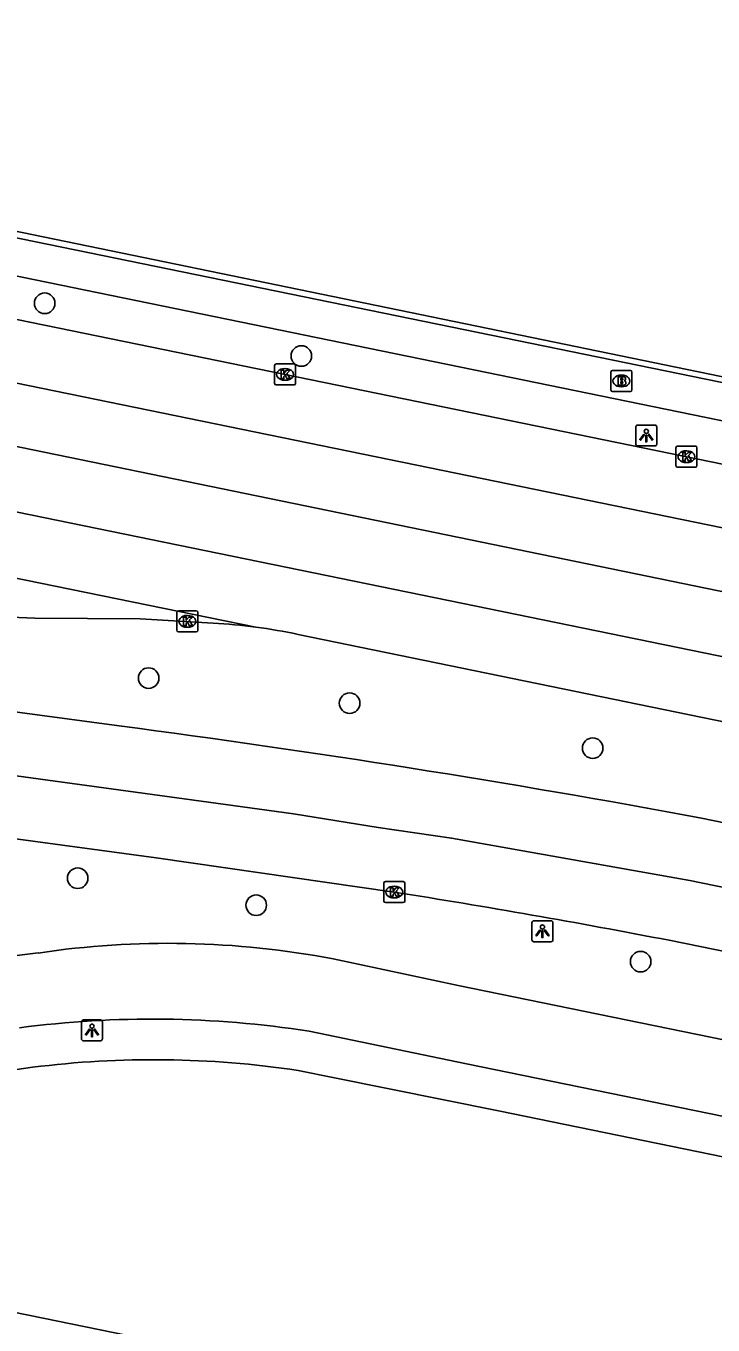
# Model space of a CAD drawing. Extents: x 157692 to 159670, y 381454 to 383289.
# Drawn here: x 157999.9 to 158032.6, y 382186.1 to 382247.9 of the extents above; entities that cross this region are included whole.
import ezdxf

# ---------------------------------------------------------------- set-up
doc = ezdxf.new("R2010")
doc.units = 0
for name, color, linetype in [('IMGEO_Boom', 7, 'Continuous'), ('IMGEO_Brandkraan', 7, 'Continuous'), ('IMGEO_Fietspad_gesloten', 7, 'Continuous'), ('IMGEO_Grasland_overig', 7, 'Continuous'), ('IMGEO_Hek', 7, 'Continuous'), ('IMGEO_Kolk', 7, 'Continuous'), ('IMGEO_Lichtpunt', 7, 'Continuous'), ('IMGEO_Pand', 7, 'Continuous'), ('IMGEO_Rijbaan_regionaal_gesloten', 7, 'Continuous'), ('IMGEO_Voetpad_open', 7, 'Continuous')]:
    doc.layers.add(name, color=color, linetype=linetype)

msp = doc.modelspace()

# ---------------------------------------------------------------- linework, layer by layer
at = {"layer": 'IMGEO_Boom'}
for centre in [(158000.768, 382234.69), (158012.983, 382232.183), (158005.715, 382216.851), (158015.28, 382215.658), (158026.851, 382213.517), (158002.339, 382207.327), (158010.835, 382206.041), (158029.131, 382203.357)]:
    msp.add_circle(centre, 0.489, dxfattribs=at)
at = {"layer": 'IMGEO_Brandkraan'}
for p, q in [((158027.716, 382230.566), (158027.716, 382231.418)), ((158027.791, 382231.492), (158028.643, 382231.492)), ((158028.204, 382231.272), (158028.229, 382231.272)), ((158028.717, 382231.418), (158028.717, 382230.566)), ((158028.643, 382230.492), (158027.791, 382230.492)), ((158028.227, 382230.712), (158028.202, 382230.712))]:
    msp.add_line(p, q, dxfattribs=at)
for points in [[(158027.716, 382230.566), (158027.716, 382231.418)], [(158027.791, 382231.492), (158028.643, 382231.492)], [(158028.064, 382231.192), (158028.064, 382230.792), (158028.277, 382230.792)], [(158028.295, 382231.192), (158028.064, 382231.192)], [(158028.243, 382231.111), (158028.189, 382231.111), (158028.189, 382231.035)], [(158028.189, 382231.035), (158028.242, 382231.035)], [(158028.251, 382230.959), (158028.189, 382230.959), (158028.189, 382230.878)], [(158028.717, 382231.418), (158028.717, 382230.566)], [(158028.643, 382230.492), (158027.791, 382230.492)], [(158028.189, 382230.878), (158028.251, 382230.878)]]:
    msp.add_lwpolyline(points, dxfattribs=at)
for centre, radius, start, end in [((158027.793, 382231.416), 0.0765, 91.55205, 178.44795), ((158027.793, 382231.416), 0.0765, 91.55205, 178.44795), ((158028.244, 382231.073), 0.0379, 267.82845, 90.93552), ((158028.252, 382230.918), 0.0404, 269.87594, 90.50774), ((158028.299, 382231.047), 0.145, 59.4692, 91.53667), ((158028.324, 382231.094), 0.0922, 285.51372, 58.15012), ((158028.329, 382230.902), 0.105, 301.31148, 78.98903), ((158028.641, 382231.416), 0.0765, 1.55205, 88.44795), ((158028.641, 382231.416), 0.0765, 1.55205, 88.44795), ((158027.793, 382230.568), 0.0765, 181.55205, 268.44795), ((158027.793, 382230.568), 0.0765, 181.55205, 268.44795), ((158028.283, 382231.043), 0.251, 268.66757, 293.53466), ((158028.641, 382230.568), 0.0765, 271.55205, 358.44795), ((158028.641, 382230.568), 0.0765, 271.55205, 358.44795)]:
    msp.add_arc(centre, radius, start, end, dxfattribs=at)
for centre, major_axis, ratio, start_param, end_param in [((158028.203, 382230.992), (-0.387, 0.002), 0.722429, 4.712389, 7.853982), ((158028.228, 382230.992), (-0.39, 0.002), 0.717154, 1.570796, 4.712389)]:
    msp.add_ellipse(centre, major_axis=major_axis, ratio=ratio, start_param=start_param, end_param=end_param, dxfattribs=at)
at = {"layer": 'IMGEO_Fietspad_gesloten'}
for points in [[(158000.456, 382203.768), (157995.639, 382203.176)], [(158066.125, 382192.817), (158063.916, 382193.327), (158020.454, 382202.224), (158014.502, 382203.488)], [(158013.35, 382200.046), (158020.838, 382198.499), (158147.882, 382172.494)]]:
    msp.add_lwpolyline(points, dxfattribs=at)
for centre, radius, start, end in [((158006.656, 382162.337), 41.892, 79.20508, 98.5109), ((158005.888, 382152.031), 48.591, 81.16578, 97.47049)]:
    msp.add_arc(centre, radius, start, end, dxfattribs=at)
at = {"layer": 'IMGEO_Grasland_overig'}
msp.add_lwpolyline([(157893.686, 382278.441), (157908.345, 382268.167), (157916.848, 382263.754), (157928.758, 382257.878), (157939.464, 382250.486), (158076.245, 382222.292), (158077.524, 382222.097), (158103.667, 382210.061)], dxfattribs=at)
at = {"layer": 'IMGEO_Hek'}
msp.add_lwpolyline([(158076.245, 382222.292), (157939.464, 382250.486), (157928.758, 382257.878), (157916.848, 382263.754)], dxfattribs=at)
at = {"layer": 'IMGEO_Kolk'}
for p, q in [((158011.707, 382230.877), (158011.707, 382231.729)), ((158011.782, 382231.803), (158012.634, 382231.803)), ((158012.195, 382231.583), (158012.22, 382231.583)), ((158012.708, 382231.729), (158012.708, 382230.877)), ((158012.218, 382231.023), (158012.193, 382231.023)), ((158012.634, 382230.803), (158011.782, 382230.803)), ((158030.812, 382226.963), (158030.812, 382227.815)), ((158030.887, 382227.889), (158031.739, 382227.889)), ((158031.813, 382227.815), (158031.813, 382226.963)), ((158031.3, 382227.669), (158031.325, 382227.669)), ((158031.739, 382226.889), (158030.887, 382226.889)), ((158031.323, 382227.109), (158031.298, 382227.109)), ((158007.058, 382219.126), (158007.058, 382219.978)), ((158007.133, 382220.052), (158007.985, 382220.052)), ((158007.546, 382219.832), (158007.571, 382219.832)), ((158008.059, 382219.978), (158008.059, 382219.126)), ((158007.569, 382219.272), (158007.544, 382219.272)), ((158007.985, 382219.052), (158007.133, 382219.052)), ((158016.907, 382206.24), (158016.907, 382207.092)), ((158016.982, 382207.166), (158017.834, 382207.166)), ((158017.395, 382206.946), (158017.42, 382206.946)), ((158017.908, 382207.092), (158017.908, 382206.24)), ((158017.834, 382206.166), (158016.982, 382206.166)), ((158017.418, 382206.386), (158017.393, 382206.386))]:
    msp.add_line(p, q, dxfattribs=at)
for points in [[(158011.707, 382230.877), (158011.707, 382231.729)], [(158011.782, 382231.803), (158012.634, 382231.803)], [(158012.028, 382231.503), (158012.151, 382231.503), (158012.151, 382231.352), (158012.281, 382231.503), (158012.445, 382231.503), (158012.299, 382231.352), (158012.452, 382231.103), (158012.3, 382231.103), (158012.215, 382231.267), (158012.151, 382231.2), (158012.151, 382231.103), (158012.028, 382231.103), (158012.028, 382231.503)], [(158012.708, 382231.729), (158012.708, 382230.877)], [(158012.634, 382230.803), (158011.782, 382230.803)], [(158030.812, 382226.963), (158030.812, 382227.815)], [(158030.887, 382227.889), (158031.739, 382227.889)], [(158031.813, 382227.815), (158031.813, 382226.963)], [(158031.133, 382227.589), (158031.256, 382227.589), (158031.256, 382227.438), (158031.386, 382227.589), (158031.55, 382227.589), (158031.404, 382227.438), (158031.557, 382227.189), (158031.405, 382227.189), (158031.32, 382227.353), (158031.256, 382227.286), (158031.256, 382227.189), (158031.133, 382227.189), (158031.133, 382227.589)], [(158031.739, 382226.889), (158030.887, 382226.889)], [(158007.058, 382219.126), (158007.058, 382219.978)], [(158007.133, 382220.052), (158007.985, 382220.052)], [(158008.059, 382219.978), (158008.059, 382219.126)], [(158007.379, 382219.752), (158007.502, 382219.752), (158007.502, 382219.601), (158007.632, 382219.752), (158007.796, 382219.752), (158007.65, 382219.601), (158007.803, 382219.352), (158007.651, 382219.352), (158007.566, 382219.516), (158007.502, 382219.449), (158007.502, 382219.352), (158007.379, 382219.352), (158007.379, 382219.752)], [(158007.985, 382219.052), (158007.133, 382219.052)], [(158016.907, 382206.24), (158016.907, 382207.092)], [(158016.982, 382207.166), (158017.834, 382207.166)], [(158017.228, 382206.866), (158017.351, 382206.866), (158017.351, 382206.715), (158017.481, 382206.866), (158017.645, 382206.866), (158017.499, 382206.715), (158017.652, 382206.466), (158017.5, 382206.466), (158017.415, 382206.63), (158017.351, 382206.563), (158017.351, 382206.466), (158017.228, 382206.466), (158017.228, 382206.866)], [(158017.908, 382207.092), (158017.908, 382206.24)], [(158017.834, 382206.166), (158016.982, 382206.166)]]:
    msp.add_lwpolyline(points, dxfattribs=at)
for centre, start, end in [((158011.784, 382231.727), 91.55205, 178.44795), ((158011.784, 382231.727), 91.55205, 178.44795), ((158012.632, 382231.727), 1.55205, 88.44795), ((158012.632, 382231.727), 1.55205, 88.44795), ((158011.784, 382230.879), 181.55205, 268.44795), ((158011.784, 382230.879), 181.55205, 268.44795), ((158012.632, 382230.879), 271.55205, 358.44795), ((158012.632, 382230.879), 271.55205, 358.44795), ((158030.889, 382227.813), 91.55205, 178.44795), ((158030.889, 382227.813), 91.55205, 178.44795), ((158031.737, 382227.813), 1.55205, 88.44795), ((158031.737, 382227.813), 1.55205, 88.44795), ((158030.889, 382226.965), 181.55205, 268.44795), ((158030.889, 382226.965), 181.55205, 268.44795), ((158031.737, 382226.965), 271.55205, 358.44795), ((158031.737, 382226.965), 271.55205, 358.44795), ((158007.135, 382219.976), 91.55205, 178.44795), ((158007.135, 382219.976), 91.55205, 178.44795), ((158007.983, 382219.976), 1.55205, 88.44795), ((158007.983, 382219.976), 1.55205, 88.44795), ((158007.135, 382219.128), 181.55205, 268.44795), ((158007.135, 382219.128), 181.55205, 268.44795), ((158007.983, 382219.128), 271.55205, 358.44795), ((158007.983, 382219.128), 271.55205, 358.44795), ((158016.984, 382207.09), 91.55205, 178.44795), ((158016.984, 382207.09), 91.55205, 178.44795), ((158017.832, 382207.09), 1.55205, 88.44795), ((158017.832, 382207.09), 1.55205, 88.44795), ((158016.984, 382206.242), 181.55205, 268.44795), ((158016.984, 382206.242), 181.55205, 268.44795), ((158017.832, 382206.242), 271.55205, 358.44795), ((158017.832, 382206.242), 271.55205, 358.44795)]:
    msp.add_arc(centre, 0.0765, start, end, dxfattribs=at)
for centre, major_axis, ratio, start_param, end_param in [((158012.194, 382231.303), (-0.387, 0.002), 0.722429, 4.712389, 7.853982), ((158012.219, 382231.303), (-0.39, 0.002), 0.717154, 1.570796, 4.712389), ((158031.299, 382227.389), (-0.387, 0.002), 0.722429, 4.712389, 7.853982), ((158031.324, 382227.389), (-0.39, 0.002), 0.717154, 1.570796, 4.712389), ((158007.545, 382219.552), (-0.387, 0.002), 0.722429, 4.712389, 7.853982), ((158007.57, 382219.552), (-0.39, 0.002), 0.717154, 1.570796, 4.712389), ((158017.394, 382206.666), (-0.387, 0.002), 0.722429, 4.712389, 7.853982), ((158017.419, 382206.666), (-0.39, 0.002), 0.717154, 1.570796, 4.712389)]:
    msp.add_ellipse(centre, major_axis=major_axis, ratio=ratio, start_param=start_param, end_param=end_param, dxfattribs=at)
at = {"layer": 'IMGEO_Lichtpunt'}
for p, q in [((158028.902, 382228.799), (158028.902, 382227.992)), ((158028.902, 382228.799), (158028.902, 382227.992)), ((158029.804, 382228.894), (158028.996, 382228.894)), ((158029.804, 382228.894), (158028.996, 382228.894)), ((158029.898, 382227.992), (158029.898, 382228.799)), ((158029.898, 382227.992), (158029.898, 382228.799)), ((158028.996, 382227.898), (158029.804, 382227.898)), ((158028.996, 382227.898), (158029.804, 382227.898)), ((158023.96, 382205.207), (158023.96, 382204.4)), ((158023.96, 382205.207), (158023.96, 382204.4)), ((158024.862, 382205.302), (158024.054, 382205.302)), ((158024.862, 382205.302), (158024.054, 382205.302)), ((158024.956, 382204.4), (158024.956, 382205.207)), ((158024.956, 382204.4), (158024.956, 382205.207)), ((158024.054, 382204.306), (158024.862, 382204.306)), ((158024.054, 382204.306), (158024.862, 382204.306)), ((158002.521, 382200.488), (158002.521, 382199.681)), ((158002.521, 382200.488), (158002.521, 382199.681)), ((158003.423, 382200.583), (158002.615, 382200.583)), ((158003.423, 382200.583), (158002.615, 382200.583)), ((158003.517, 382199.681), (158003.517, 382200.488)), ((158003.517, 382199.681), (158003.517, 382200.488)), ((158002.615, 382199.587), (158003.423, 382199.587)), ((158002.615, 382199.587), (158003.423, 382199.587))]:
    msp.add_line(p, q, dxfattribs=at)
for points in [[(158029.276, 382228.463), (158029.315, 382228.435), (158029.127, 382228.173), (158029.089, 382228.2), (158029.276, 382228.463)], [(158029.378, 382228.415), (158029.425, 382228.415), (158029.425, 382228.093), (158029.378, 382228.093), (158029.378, 382228.415)], [(158029.488, 382228.435), (158029.526, 382228.462), (158029.713, 382228.2), (158029.674, 382228.172), (158029.488, 382228.435)], [(158024.334, 382204.871), (158024.373, 382204.843), (158024.185, 382204.581), (158024.147, 382204.608), (158024.334, 382204.871)], [(158024.436, 382204.823), (158024.483, 382204.823), (158024.483, 382204.501), (158024.436, 382204.501), (158024.436, 382204.823)], [(158024.546, 382204.843), (158024.584, 382204.87), (158024.771, 382204.608), (158024.732, 382204.58), (158024.546, 382204.843)], [(158002.895, 382200.152), (158002.934, 382200.124), (158002.746, 382199.862), (158002.708, 382199.889), (158002.895, 382200.152)], [(158002.997, 382200.104), (158003.044, 382200.104), (158003.044, 382199.782), (158002.997, 382199.782), (158002.997, 382200.104)], [(158003.107, 382200.124), (158003.145, 382200.151), (158003.332, 382199.889), (158003.293, 382199.861), (158003.107, 382200.124)]]:
    msp.add_lwpolyline(points, dxfattribs=at)
for centre in [(158029.401, 382228.597), (158024.459, 382205.005), (158003.02, 382200.286)]:
    msp.add_circle(centre, 0.0994, dxfattribs=at)
for centre, start, end in [((158028.996, 382228.799), 90, 180), ((158028.996, 382228.799), 90, 180), ((158029.804, 382228.799), 0, 90), ((158029.804, 382228.799), 0, 90), ((158028.996, 382227.992), 180, 270), ((158028.996, 382227.992), 180, 270), ((158029.804, 382227.992), 270, 0), ((158029.804, 382227.992), 270, 360), ((158024.054, 382205.207), 90, 180), ((158024.054, 382205.207), 90, 180), ((158024.862, 382205.207), 0, 90), ((158024.862, 382205.207), 0, 90), ((158024.054, 382204.4), 180, 270), ((158024.054, 382204.4), 180, 270), ((158024.862, 382204.4), 270, 0), ((158024.862, 382204.4), 270, 360), ((158002.615, 382200.488), 90, 180), ((158002.615, 382200.488), 90, 180), ((158003.423, 382200.488), 0, 90), ((158003.423, 382200.488), 0, 90), ((158002.615, 382199.681), 180, 270), ((158002.615, 382199.681), 180, 270), ((158003.423, 382199.681), 270, 0), ((158003.423, 382199.681), 270, 360)]:
    msp.add_arc(centre, 0.0946, start, end, dxfattribs=at)
at = {"layer": 'IMGEO_Pand'}
msp.add_lwpolyline([(158125.007, 382160.95), (158000, 382186.53), (157994.77, 382187.6), (157994.924, 382188.242), (157979.752, 382191.371), (157976.517, 382175.795)], dxfattribs=at)
at = {"layer": 'IMGEO_Rijbaan_regionaal_gesloten'}
for points in [[(157946.89, 382244.694), (158071.725, 382219.098)], [(158086.264, 382213.087), (157933.406, 382244.416)], [(157932.141, 382241.702), (158099.184, 382207.368)], [(158343.515, 382152.527), (158327.525, 382155.488), (158318.888, 382157.281), (158300.095, 382161.181), (158268.722, 382167.572), (158256.931, 382169.996), (158249.098, 382171.701), (158237.46, 382174.557), (158225.893, 382177.689), (158214.463, 382180.529), (158188.034, 382186.098), (157930.794, 382238.814)], [(157929.435, 382235.902), (158010.817, 382219.277)], [(158008.786, 382219.466), (158005.318, 382219.673), (158000.291, 382219.697), (157992.3, 382220.036), (157990.292, 382220.285), (157988.102, 382220.697), (157928.091, 382233.019)], [(157925.243, 382226.645), (157933.19, 382224.57), (157944.252, 382221.934), (157952.268, 382220.278), (157960.705, 382218.534), (157972.663, 382216.316), (157984.656, 382214.298), (157988.349, 382213.708), (157992.778, 382213.101), (157996.273, 382212.623), (158008.566, 382210.941), (158012.613, 382210.388), (158016.646, 382209.742), (158020.135, 382209.234), (158024.234, 382208.503), (158031.467, 382207.214), (158206.473, 382171.3), (158336.056, 382144.815)], [(158012.828, 382218.933), (158142.514, 382192.31), (158170.978, 382186.516), (158185.711, 382183.483), (158196.081, 382181.334)], [(157991.181, 382216.341), (158004.32, 382214.58)], [(158017.408, 382206.666), (158006.068, 382208.301), (157994.094, 382209.916), (157993.669, 382209.969), (157987.907, 382210.788)], [(158032.032, 382210.191), (158142.008, 382187.625), (158169.033, 382182.066), (158195.166, 382176.727)], [(158059.599, 382198.425), (158030.49, 382204.372)]]:
    msp.add_lwpolyline(points, dxfattribs=at)
for centre, radius, start, end in [((158007.338, 382192.9), 26.606, 82.48662, 86.88039), ((158007.283, 382192.566), 26.943, 78.12318, 82.46279), ((157933.46, 381677.49), 541.744, 79.51644, 82.48417), ((157958.143, 381830.249), 381.054, 79.05543, 81.05256)]:
    msp.add_arc(centre, radius, start, end, dxfattribs=at)
at = {"layer": 'IMGEO_Voetpad_open'}
for points in [[(157933.182, 382254.34), (157939.571, 382250.089), (158076.975, 382221.903), (158102.013, 382210.4), (158103.667, 382210.061)], [(158193.233, 382189.844), (158101.447, 382208.648), (158076.404, 382220.194), (157938.825, 382248.42), (157937.518, 382249.285)], [(157996.236, 382197.74), (158000.185, 382198.327)], [(158012.827, 382198.175), (158014.567, 382197.819), (158022.362, 382196.264), (158142.534, 382171.623)]]:
    msp.add_lwpolyline(points, dxfattribs=at)
msp.add_arc((158005.958, 382152.649), 46.042, 81.41958, 97.20271, dxfattribs=at)

doc.saveas('drawing.dxf')
